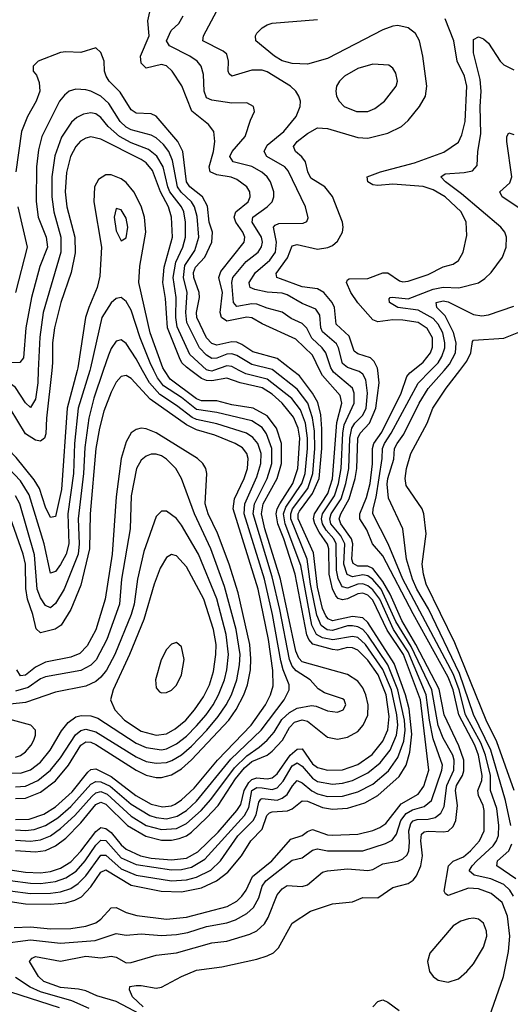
# Model space of a CAD drawing. Header units: inches. Extents: x 1649636 to 1815363, y 506543 to 641975.
# Tile 286 of 656: x 1693207 to 1695156, y 607480 to 611395. Entities that reach past the tile are written whole.
import ezdxf

# ---------------------------------------------------------------- set-up
doc = ezdxf.new("R2010")
doc.units = ezdxf.units.IN
doc.header["$MEASUREMENT"] = 0
doc.layers.add('B6690', color=7, linetype='Continuous')
doc.layers.add('B6691', color=7, linetype='Continuous')

msp = doc.modelspace()

# ---------------------------------------------------------------- linework, layer by layer
at = {"layer": 'B6690', "color": 5}
for points, elevation in [([(1693435.2, 610000), (1693396.1, 609850), (1693373.8, 609526.2), (1693350, 609419.8), (1693330, 609415.2), (1693310, 609456.2), (1693286.1, 609530), (1693265.2, 609565.2), (1693193.9, 609653.9), (1693130, 609720.5), (1693110, 609735.6), (1693070, 609750.6), (1693010, 609749.9), (1692970, 609740.7), (1692890, 609693.7), (1692870, 609698), (1692864.8, 609704.8), (1692831.3, 609771.3), (1692815.5, 609870), (1692780.4, 609990), (1692780.7, 610000)], 620), ([(1693334.8, 610000), (1693313.9, 609810), (1693311.7, 609748.3), (1693306.2, 609730), (1693290, 609718.4), (1693270, 609722.1), (1693230, 609748.3), (1693170, 609848.4), (1693150, 609866.4), (1693110, 609888.1), (1693090, 609892.6), (1693070, 609889.6), (1692950, 609847.3), (1692930, 609849.4), (1692919.9, 609859.9), (1692910, 609876.4), (1692895.6, 609950), (1692880.8, 610000)], 580), ([(1693281.3, 610000), (1693278.8, 609950), (1693270, 609885.6), (1693250, 609852.8), (1693230, 609871.3), (1693190, 609931.9), (1693170, 609947.7), (1693150, 609954.9), (1693114.3, 609954.3), (1693028.1, 609928.1), (1692991.6, 609930), (1692979.9, 609939.9), (1692950.3, 610000)], 560), ([(1693485.7, 610000), (1693439.7, 609850), (1693424.9, 609710), (1693420.9, 609590), (1693397.9, 609430), (1693403, 609310), (1693391.7, 609270), (1693370, 609228.1), (1693350, 609200.2), (1693330, 609194.2), (1693304.3, 609310), (1693245.4, 609505.4), (1693210, 609561.3), (1693117.5, 609657.5)], 640), ([(1693130, 607720.5), (1693250, 607736.3), (1693370, 607723.3), (1693507, 607733), (1693590, 607761.5), (1693630, 607755.2), (1693690, 607759.9), (1693770, 607753.5), (1693830, 607757.4), (1693875, 607765), (1693950, 607788.8), (1694030, 607804.2), (1694064.2, 607815.8), (1694110, 607840.3), (1694135.7, 607864.3), (1694157.6, 607902.4), (1694169.9, 607950), (1694184.7, 607970), (1694290, 608053.3), (1694330, 608062.5), (1694370, 608091.9), (1694390, 608098.2), (1694430, 608089.7), (1694570, 608090.4), (1694660.6, 608119.4), (1694687.1, 608132.9), (1694704.1, 608155.9), (1694721.8, 608210), (1694742.1, 608237.9), (1694767.4, 608252.6), (1694814.4, 608265.6), (1694842.9, 608290), (1694884.7, 608410), (1694886.4, 608430), (1694850, 608534.7), (1694834.8, 608610), (1694822.2, 608710), (1694750, 608881.4), (1694692.4, 608970), (1694638.5, 609090), (1694610, 609128), (1694590, 609143.9), (1694570, 609151.4), (1694550, 609149.6), (1694510, 609134.6), (1694490, 609139.9), (1694485.5, 609145.5), (1694472.4, 609172.4), (1694466, 609206), (1694464.7, 609310), (1694454.7, 609330), (1694424.8, 609364.8), (1694410.1, 609390), (1694406, 609410), (1694410.5, 609430), (1694458.2, 609501.8), (1694474.3, 609550), (1694484.4, 609610), (1694490.6, 609750), (1694496.2, 609783.8), (1694536.3, 609870), (1694536, 609910), (1694529, 609929), (1694453.6, 609993.6), (1694449.4, 610000)], 460), ([(1693170, 608013.8), (1693230, 608005.1), (1693290, 608001.9), (1693330, 608007.6), (1693370, 608021.2), (1693410, 608046.2), (1693450, 608088.9), (1693510, 608167.1), (1693530, 608182.3), (1693550, 608179), (1693570, 608162.3), (1693610, 608113.5), (1693630, 608096.7), (1693686.8, 608070), (1693730, 608061.2), (1693810, 608054), (1693870, 608061.1), (1693914.5, 608085.5), (1693995.3, 608164.7), (1694070.3, 608249.7), (1694085.5, 608274.5), (1694098.4, 608330), (1694118.1, 608361.9), (1694130, 608373.1), (1694150, 608380.1), (1694190, 608375.6), (1694210, 608379.8), (1694230, 608396.4), (1694281.3, 608470), (1694310, 608494.7), (1694330, 608495.8), (1694370, 608436.1), (1694390, 608421.7), (1694430.3, 608410.3), (1694490, 608412.2), (1694550, 608433.7), (1694607, 608473), (1694650, 608525.8), (1694669.6, 608570.4), (1694675.6, 608624.4), (1694663.3, 608710), (1694631, 608790), (1694590, 608847.7), (1694550, 608888.3), (1694530, 608896.9), (1694510, 608898.3), (1694470, 608888.4), (1694450, 608890), (1694371.5, 608911.6), (1694355.9, 608930), (1694348.2, 608948.2), (1694301.1, 609190), (1694257, 609330), (1694233.3, 609390), (1694226.4, 609430), (1694230.1, 609450), (1694240.2, 609470), (1694293, 609550), (1694311.8, 609610), (1694320, 609730), (1694313.1, 609770), (1694294.4, 609814.4), (1694250.1, 609870.1), (1694210, 609905.2), (1694171.1, 609931.1), (1694083.2, 609950), (1694030, 609968.6), (1693970, 609958.8), (1693950, 609959.7), (1693930, 609968.3), (1693887.8, 610000)], 580), ([(1693170, 607972.1), (1693250, 607961.8), (1693290, 607960.5), (1693350, 607967.5), (1693390, 607982.1), (1693431.3, 608008.7), (1693467.6, 608050), (1693510, 608112.1), (1693530, 608132.1), (1693550, 608131.3), (1693610, 608062.4), (1693670, 608035.4), (1693810, 608014.7), (1693850, 608015.5), (1693890, 608024.4), (1693943.1, 608056.9), (1694100.3, 608230), (1694117.5, 608262.5), (1694130, 608329.2), (1694142.3, 608337.7), (1694150, 608341.7), (1694170, 608340.9), (1694210, 608333.8), (1694230, 608341), (1694253.6, 608366.4), (1694290, 608428.4), (1694310, 608439.9), (1694330, 608427), (1694370, 608378.5), (1694390, 608366.2), (1694450, 608355.2), (1694490, 608358.5), (1694530, 608369.8), (1694590, 608399.4), (1694639.8, 608440.2), (1694678.5, 608490), (1694703.7, 608550), (1694709, 608590), (1694706.1, 608630), (1694684.2, 608730), (1694650.4, 608810.4), (1694580.8, 608910), (1694550, 608937.6), (1694530, 608942.3), (1694451.1, 608928.9), (1694410, 608936.9), (1694386, 608950), (1694367.7, 608987.7), (1694324.2, 609224.2), (1694262, 609390), (1694255.5, 609430), (1694264.1, 609455.9), (1694328.5, 609550), (1694341.2, 609590), (1694351.3, 609690), (1694351.1, 609731.1), (1694342.2, 609790), (1694322.9, 609842.9), (1694288.4, 609888.4), (1694190, 609965.2), (1694106.3, 609986.3), (1694079.8, 610000)], 560), ([(1693170, 607930.9), (1693250, 607920.9), (1693330, 607921.2), (1693370, 607926.4), (1693410, 607940.5), (1693440.1, 607959.9), (1693470, 607990.4), (1693530, 608072.3), (1693547, 608073), (1693550, 608073.1), (1693610, 608018.9), (1693670, 607993.5), (1693810, 607970.7), (1693870, 607974.5), (1693910, 607984.9), (1693966.5, 608013.5), (1694005.4, 608050), (1694074.4, 608150), (1694135, 608210), (1694146.5, 608233.5), (1694156.7, 608283.3), (1694165.1, 608294.9), (1694170, 608297.9), (1694230, 608290.8), (1694250, 608298.7), (1694270, 608314.2), (1694291.1, 608348.9), (1694310, 608369.2), (1694330, 608360.9), (1694368.5, 608328.5), (1694390, 608316.4), (1694430, 608306.4), (1694490, 608306.8), (1694550, 608324.1), (1694610, 608355.2), (1694672.1, 608407.9), (1694710, 608460.8), (1694734, 608526), (1694738.8, 608570), (1694735.6, 608610), (1694709, 608730), (1694669.2, 608829.2), (1694590, 608947.2), (1694570, 608969.5), (1694550, 608980.7), (1694530, 608985), (1694510, 608984.3), (1694450, 608965.5), (1694428.6, 608968.6), (1694405.5, 608985.5), (1694387.5, 609027.5), (1694362.6, 609150), (1694349.3, 609250), (1694284.2, 609410), (1694284, 609430), (1694291.6, 609450), (1694351.4, 609530), (1694372, 609590), (1694379.9, 609690), (1694378.8, 609758.8), (1694371.1, 609811.1), (1694352, 609870), (1694310, 609925.5), (1694215.2, 610000)], 540), ([(1693170, 607888.2), (1693230, 607879.6), (1693330, 607877.3), (1693390, 607882.6), (1693426.7, 607893.3), (1693452.5, 607907.5), (1693490, 607946.6), (1693530, 608005.6), (1693550, 608014.6), (1693650, 607953.6), (1693769.2, 607929.2), (1693850, 607927), (1693930, 607943.4), (1693989.4, 607970.6), (1694034.3, 608005.7), (1694088.5, 608070), (1694125.6, 608130), (1694170, 608176.6), (1694189.2, 608230.8), (1694199.6, 608240.4), (1694210, 608245), (1694271, 608249), (1694290, 608257.5), (1694330, 608288.3), (1694350, 608287.8), (1694410, 608261.8), (1694450, 608255.8), (1694510, 608260.2), (1694579, 608281), (1694630, 608309.7), (1694715.1, 608384.9), (1694743, 608430), (1694757.4, 608482.6), (1694765.6, 608554.4), (1694753.9, 608653.9), (1694740.3, 608710), (1694694.7, 608834.7), (1694590, 608997.7), (1694570, 609016.8), (1694530, 609021.8), (1694450, 609004.1), (1694432.4, 609012.4), (1694423.6, 609023.6), (1694410, 609053.4), (1694390, 609137.6), (1694374.6, 609274.6), (1694313, 609410), (1694313.7, 609430), (1694319.2, 609440.8), (1694370.7, 609510), (1694396.5, 609570), (1694407.5, 609690), (1694408.1, 609768.1), (1694403.2, 609823.2), (1694392.2, 609872.2), (1694371.1, 609910), (1694318.7, 609978.6), (1694291.3, 610000)], 520), ([(1693190, 608214.5), (1693244.3, 608215.7), (1693303.7, 608236.3), (1693350, 608264.4), (1693415.6, 608324.4), (1693477.7, 608402.3), (1693490, 608413.4), (1693510, 608416.2), (1693570, 608385.9), (1693669, 608310), (1693730, 608275.2), (1693775, 608265), (1693810, 608269.3), (1693824.3, 608275.7), (1693850, 608292.3), (1693900.6, 608339.4), (1693993.2, 608450), (1694127, 608590), (1694183.6, 608670), (1694203.7, 608710), (1694214.2, 608745.8), (1694213.3, 608806.7), (1694195.1, 608930), (1694154.6, 609130), (1694055.1, 609450), (1694060.9, 609490), (1694099.3, 609570), (1694112.3, 609610), (1694114.9, 609650), (1694109.2, 609670), (1694092, 609692), (1694062.8, 609710), (1693982.8, 609742.8), (1693910, 609764.1), (1693870, 609783.4), (1693725.5, 609885.5), (1693650, 609967.3), (1693630, 609980.2), (1693610, 609976.3), (1693590, 609952.8), (1693570, 609913.8), (1693541.8, 609838.2), (1693524, 609770), (1693510.1, 609690.1), (1693486.8, 609430), (1693484.5, 609290), (1693450, 609146.2), (1693410.4, 609050), (1693372.4, 608987.6), (1693348.8, 608971.2), (1693290, 608956), (1693272.8, 608972.8), (1693259.3, 609030), (1693238.1, 609090), (1693232.3, 609132.3), (1693229.8, 609229.8), (1693220.4, 609270), (1693170, 609417)], 680), ([(1693185, 607785), (1693250, 607787.4), (1693330, 607780.1), (1693410, 607781.6), (1693470, 607790.1), (1693510, 607803.9), (1693530, 607818.7), (1693570, 607863.3), (1693590, 607865.1), (1693630, 607844.4), (1693672.2, 607832.2), (1693790, 607818.4), (1693870, 607825.9), (1694031.3, 607868.7), (1694069.7, 607890.3), (1694090, 607909.6), (1694106.7, 607933.3), (1694131.6, 607988.4), (1694209.6, 608050), (1694284, 608136), (1694329.7, 608150.3), (1694350, 608166.5), (1694370, 608174.9), (1694430, 608154.1), (1694450, 608152.3), (1694550, 608155.8), (1694610, 608170.4), (1694637.8, 608182.2), (1694661.3, 608198.7), (1694722.6, 608277.4), (1694790, 608314.6), (1694812.6, 608347.4), (1694833.1, 608410), (1694799.4, 608690), (1694731.9, 608870), (1694667.1, 608967.2), (1694610, 609086.9), (1694590, 609105.8), (1694570, 609114.6), (1694550, 609111.9), (1694510, 609091.2), (1694490, 609087.3), (1694472.8, 609092.8), (1694463.3, 609103.3), (1694450, 609131.5), (1694436.4, 609190), (1694435.1, 609290), (1694429.7, 609309.7), (1694396.8, 609356.8), (1694379.7, 609390), (1694374.8, 609410), (1694378.3, 609430), (1694431.4, 609510), (1694450.5, 609569.5), (1694466.7, 609793.3), (1694487.3, 609870), (1694480.6, 609900.6), (1694410, 609979.4), (1694399.9, 610000)], 480), ([(1693190, 608173.5), (1693230, 608170.9), (1693265.2, 608174.8), (1693310, 608190.3), (1693358.6, 608221.4), (1693410, 608266.4), (1693490, 608354.7), (1693510, 608365.2), (1693530, 608364.2), (1693567.1, 608347.1), (1693650, 608275.9), (1693724.8, 608230), (1693750, 608221.8), (1693790, 608216.9), (1693832.9, 608227.1), (1693870, 608250.1), (1693910, 608287.7), (1694046.2, 608453.8), (1694166.4, 608570), (1694258.6, 608690), (1694277.4, 608730), (1694277.3, 608750), (1694253.9, 608810), (1694245.3, 608845.3), (1694211.9, 609030), (1694180.4, 609170), (1694099.2, 609430), (1694101.2, 609470), (1694150, 609576.8), (1694165.8, 609630), (1694166, 609670), (1694153, 609710), (1694133.9, 609733.9), (1694108.4, 609750), (1693990, 609787.7), (1693910, 609804.8), (1693892.6, 609812.6), (1693830, 609860.9), (1693763.8, 609903.8), (1693722.8, 609950), (1693695.4, 610000)], 660), ([(1693539, 610000), (1693502.2, 609890), (1693481.8, 609810), (1693465.9, 609694.1), (1693461.2, 609590), (1693439.8, 609410), (1693443.2, 609310), (1693439.6, 609270), (1693383.7, 609130), (1693350, 609073.9), (1693330, 609056.1), (1693310, 609065.7), (1693290, 609096.1), (1693277.3, 609130), (1693266.5, 609266.5), (1693208.1, 609470), (1693190, 609501.5)], 660), ([(1693190, 608132.1), (1693250, 608128.8), (1693290, 608133.4), (1693330, 608149.3), (1693370, 608178.1), (1693426.3, 608230), (1693493.9, 608306.1), (1693510, 608320.3), (1693530, 608325.2), (1693555.4, 608315.4), (1693650, 608227.8), (1693710, 608191), (1693770, 608174.3), (1693830, 608178.8), (1693870, 608198), (1693928.3, 608250), (1693966.5, 608293.5), (1694060.6, 608419.4), (1694110, 608468.2), (1694158.5, 608501.5), (1694190.3, 608530), (1694218.3, 608561.7), (1694248.4, 608611.6), (1694279.5, 608640.5), (1694310, 608657.8), (1694367.2, 608667.2), (1694385.2, 608665.2), (1694430, 608646.2), (1694470, 608641.3), (1694492.8, 608650), (1694502.6, 608670), (1694495.8, 608690), (1694490, 608694.8), (1694417.7, 608717.7), (1694393.4, 608733.4), (1694361.6, 608770), (1694305.6, 608805.6), (1694290, 608824), (1694279.4, 608850), (1694240.4, 609050), (1694210, 609179.9), (1694134.8, 609430), (1694139.9, 609470), (1694190.2, 609570), (1694208.5, 609630), (1694208.8, 609690), (1694188.3, 609748.3), (1694170, 609773), (1694130, 609799.5), (1693990, 609832.9), (1693910, 609844.6), (1693850, 609891.9), (1693778.9, 609938.9), (1693755.3, 609970), (1693740.6, 610000)], 640), ([(1693190, 608090.7), (1693270, 608086.2), (1693310, 608091.7), (1693350, 608109.3), (1693390, 608140.3), (1693450, 608201.5), (1693510, 608273.5), (1693530, 608282.8), (1693550, 608275.1), (1693636, 608190), (1693707.9, 608147.9), (1693770, 608132.9), (1693810, 608132.7), (1693841.4, 608138.6), (1693870, 608149.8), (1693890, 608163.5), (1693950, 608220.5), (1693995.6, 608270), (1694064.2, 608375.8), (1694100.6, 608419.4), (1694130, 608444.6), (1694190, 608469.8), (1694210, 608486.3), (1694251.7, 608530), (1694279.1, 608580.9), (1694299.1, 608600.9), (1694330, 608610.5), (1694350, 608605.1), (1694430, 608541.6), (1694470, 608534.5), (1694510, 608542), (1694550, 608564.8), (1694572.4, 608590), (1694590.8, 608629.2), (1694591.9, 608670), (1694582.2, 608710), (1694570, 608738.3), (1694550, 608764.9), (1694510, 608790.6), (1694330, 608841.6), (1694315.8, 608855.8), (1694303.7, 608883.7), (1694243.4, 609170), (1694181.1, 609370), (1694167.5, 609430), (1694174.2, 609470), (1694230, 609570), (1694247.3, 609630), (1694247.3, 609710), (1694227.5, 609770), (1694190, 609818.9), (1694135.4, 609850), (1694050, 609863.7), (1693990, 609879), (1693930, 609878.7), (1693910, 609886.5), (1693805, 609965), (1693781.9, 610000)], 620), ([(1693708.9, 607428.9), (1693590, 607490.9), (1693513.5, 607513.5), (1693470, 607533.3), (1693440.5, 607540.5), (1693370, 607547.1), (1693303.7, 607570), (1693281.9, 607590), (1693246, 607650), (1693247.2, 607652.8), (1693256.5, 607663.5), (1693270, 607669.3), (1693370, 607651.7), (1693470, 607670.6), (1693530, 607665), (1693570, 607671.3), (1693590, 607667.1), (1693630, 607645.2), (1693650, 607645.4), (1693750, 607674.7), (1693830, 607683.8), (1693970, 607724.1), (1694030, 607730.1), (1694120.9, 607759.1), (1694150, 607772.2), (1694180, 607800), (1694194.9, 607825.1), (1694230, 607914.3), (1694250, 607939.2), (1694270, 607951.7), (1694330, 607948.5), (1694350, 607954.2), (1694410, 608004.8), (1694429.5, 608010), (1694510, 608018.3), (1694590, 608011.5), (1694610, 608015.4), (1694650, 608037.9), (1694710, 608049.2), (1694730, 608057.6), (1694746.2, 608073.8), (1694753.4, 608090), (1694756.3, 608123.7), (1694752.7, 608170), (1694761.1, 608198.9), (1694770, 608209.7), (1694785.7, 608214.3), (1694830, 608215.6), (1694857.5, 608222.5), (1694880.1, 608239.9), (1694893.3, 608266.7), (1694903.6, 608350), (1694931.6, 608410), (1694933.5, 608450), (1694927.4, 608470), (1694890, 608537.6), (1694870, 608588.7), (1694844.8, 608730), (1694762.2, 608902.2), (1694701.9, 609001.9), (1694642.9, 609130), (1694610, 609169.1), (1694590, 609183.8), (1694570, 609186.9), (1694530, 609179.5), (1694508.2, 609188.2), (1694495, 609230), (1694498.4, 609310), (1694482.8, 609342.8), (1694443.4, 609390), (1694439.1, 609410), (1694445, 609430), (1694484.5, 609490), (1694503.2, 609550), (1694514.6, 609610), (1694518.8, 609730), (1694527.1, 609770), (1694539.2, 609790), (1694570, 609821.8), (1694583.3, 609850), (1694589.2, 609910), (1694582.4, 609962.4), (1694570, 609984.9), (1694556.1, 609996.1), (1694544.3, 610000)], 440), ([(1693697.8, 607470), (1693655.5, 607510), (1693643, 607537), (1693645.2, 607550), (1693670, 607554.5), (1693690, 607555.1), (1693750, 607544.3), (1693770, 607547.3), (1693849.7, 607590), (1693910, 607615.8), (1694010, 607628.8), (1694150, 607659.2), (1694190, 607672.1), (1694215.1, 607684.9), (1694235.7, 607704.3), (1694290, 607802.4), (1694362, 607850), (1694450, 607879.8), (1694530, 607887.1), (1694570, 607904.6), (1694630, 607902.6), (1694690, 607944.6), (1694750, 607959.8), (1694770, 607973.5), (1694783.4, 607990), (1694800.5, 608030), (1694807.5, 608070), (1694801.5, 608130), (1694803.9, 608156.1), (1694814.8, 608165.2), (1694830, 608167.8), (1694890, 608165.1), (1694910, 608168.6), (1694930, 608186.4), (1694939.8, 608210), (1694946.5, 608270), (1694938.9, 608330), (1694942.8, 608350), (1694966.7, 608390), (1694972, 608408), (1694971.3, 608450), (1694952.1, 608507.9), (1694893.7, 608630), (1694873.2, 608733.2), (1694781.7, 608910), (1694726, 609006), (1694679.2, 609110), (1694650, 609160.7), (1694610, 609212.2), (1694590, 609221.3), (1694550, 609221.2), (1694532.2, 609232.2), (1694526.8, 609250), (1694530.4, 609310), (1694525.4, 609330), (1694483.2, 609390), (1694477.1, 609410), (1694483.3, 609430), (1694515.8, 609490), (1694540.5, 609570), (1694546.8, 609610), (1694550.9, 609730), (1694559.7, 609750), (1694596.4, 609790), (1694622.1, 609850), (1694635.3, 609950), (1694629.5, 610000)], 420), ([(1693976.9, 610000), (1693970, 609997.7), (1693958.4, 610000)], 560), ([(1695072.6, 607427.4), (1695129.1, 607590.9), (1695149.7, 607690.3), (1695154.4, 607750), (1695145.4, 607830), (1695124.2, 607884.2), (1695080.9, 607920.9), (1695030, 607939.3), (1694990, 607941.3), (1694910, 607912.2), (1694899.2, 607919.3), (1694893.7, 607930), (1694911.1, 608030), (1694930, 608048.5), (1694970, 608066), (1694998.6, 608090), (1695034.3, 608130), (1695053.1, 608170), (1695052.5, 608250), (1695049.2, 608270), (1695030.2, 608310), (1695028, 608330), (1695043, 608370), (1695045, 608390), (1695030.3, 608470), (1695014.9, 608510), (1694951.3, 608630), (1694929, 608730), (1694910, 608780.5), (1694770, 609032.7), (1694650, 609263.2), (1694609.4, 609310), (1694586.3, 609366.2), (1694558.6, 609410), (1694558.2, 609430), (1694585.6, 609494.4), (1694600, 609550), (1694608.7, 609628.7), (1694608.8, 609690), (1694614.5, 609710), (1694645.6, 609754.4), (1694722.5, 609910), (1694744.7, 609975.3), (1694756.6, 609990), (1694769.2, 610000)], 380), ([(1695169, 607909), (1695154, 607934), (1695130, 607955.9), (1695078.6, 607978.6), (1695013.3, 607993.3), (1694993.4, 608010), (1695004.4, 608030), (1695023, 608050), (1695087.7, 608110), (1695102.1, 608130), (1695109.2, 608150.8), (1695110.7, 608190), (1695102.3, 608257.7), (1695078.2, 608330), (1695077.2, 608390), (1695058, 608470), (1695038.8, 608518.9), (1694978.9, 608630), (1694952.9, 608730), (1694930.9, 608790.9), (1694729.3, 609170), (1694670.8, 609310.8), (1694610.7, 609430), (1694611.5, 609450), (1694623.8, 609496.2), (1694647, 609650), (1694648.5, 609690), (1694656.2, 609710), (1694683, 609750), (1694790.8, 609949.2), (1694839.6, 610000)], 360), ([(1695159, 608190), (1695137.5, 608290), (1695079.2, 608490), (1695010, 608632.5), (1694955, 608795), (1694831.8, 609051.8), (1694785.3, 609130), (1694767.6, 609170), (1694743.4, 609250), (1694729.9, 609370), (1694672.5, 609492.5), (1694667.6, 609547.6), (1694670.2, 609570), (1694693.5, 609646.5), (1694696.1, 609690), (1694706.4, 609710), (1694732.9, 609747.1), (1694794.9, 609870), (1694830, 609928.4), (1694893.2, 610000)], 340), ([(1695172.3, 608330), (1695102.8, 608522.8), (1695060.6, 608610), (1694936.4, 608916.4), (1694822.3, 609150), (1694811.1, 609190), (1694806.2, 609230), (1694821.5, 609350), (1694812.2, 609430), (1694805.9, 609450), (1694743.1, 609543.1), (1694738.5, 609570), (1694744, 609610), (1694760.9, 609670), (1694826.1, 609790), (1694848, 609850), (1694902.1, 609930), (1694955.8, 610000)], 320), ([(1693190, 608297.7), (1693230, 608299), (1693290, 608323.8), (1693350, 608368.6), (1693401.3, 608430), (1693449.5, 608510.5), (1693470, 608523.3), (1693490, 608521.9), (1693510, 608512.2), (1693670, 608410.8), (1693710, 608390.3), (1693750, 608381.1), (1693770, 608381.7), (1693810, 608392.6), (1693850, 608416.3), (1693890, 608451.5), (1694038.3, 608610), (1694067.9, 608652.1), (1694097.9, 608710), (1694112.4, 608750), (1694123.8, 608810), (1694126.1, 608853.9), (1694121.6, 608910), (1694075.2, 609115.2), (1694039, 609230), (1693992.7, 609352.7), (1693956.6, 609430), (1693944.5, 609470), (1693950.5, 609590), (1693946.5, 609610), (1693935.4, 609630), (1693913.6, 609650), (1693750, 609752.5), (1693710, 609768.2), (1693690, 609770.4), (1693670, 609765.4), (1693650, 609752.5), (1693630, 609716.1), (1693610.3, 609649.7), (1693590, 609498), (1693575.1, 609270), (1693547.2, 609090), (1693510, 608969.2), (1693475.2, 608904.8), (1693445.7, 608874.3), (1693410, 608859.4), (1693310, 608840.2), (1693270, 608820.7), (1693230, 608788.7), (1693210, 608785.3), (1693196.4, 608810)], 720), ([(1693190, 608344.1), (1693230, 608347), (1693279.9, 608370), (1693329.9, 608410), (1693370, 608459.5), (1693428.5, 608551.5), (1693450, 608568.4), (1693470, 608573.3), (1693510, 608562.7), (1693670, 608464.1), (1693710, 608444.8), (1693750, 608437.9), (1693790, 608441), (1693811.6, 608448.4), (1693850, 608472.2), (1693890, 608506.7), (1693950.7, 608570), (1693996, 608624), (1694027.1, 608670), (1694048.2, 608710), (1694070, 608770), (1694081.1, 608830), (1694083.1, 608870), (1694067.8, 608970), (1694021.1, 609141.1), (1693967, 609290), (1693901.5, 609430), (1693850.3, 609570.3), (1693827.4, 609610), (1693790, 609646.6), (1693770, 609659.9), (1693750, 609666.8), (1693730, 609667.3), (1693710, 609659.5), (1693690, 609643.4), (1693671.6, 609610), (1693650, 609500.9), (1693645.9, 609370), (1693612.1, 609170), (1693603.4, 609070), (1693553, 608930), (1693511.2, 608848.8), (1693490, 608828), (1693450, 608806.7), (1693310, 608781.7), (1693290, 608773.7), (1693240.8, 608739.2), (1693190, 608724.1)], 740), ([(1693110, 608400.2), (1693210, 608398.3), (1693250, 608412.1), (1693290, 608442.5), (1693328.1, 608490), (1693373.6, 608566.4), (1693399.5, 608600.5), (1693430, 608623), (1693451.5, 608628.5), (1693490, 608626.8), (1693517.8, 608617.8), (1693670, 608518), (1693710, 608500.1), (1693770, 608492), (1693790, 608495.4), (1693830, 608514.8), (1693870, 608545.8), (1693910, 608586.3), (1693948.2, 608630), (1693975.5, 608670), (1693997, 608710), (1694020.3, 608770), (1694030.2, 608810), (1694036.7, 608870), (1694027.7, 608950), (1693990, 609091.9), (1693918, 609270), (1693850, 609384.7), (1693830, 609410.6), (1693790, 609440.3), (1693770, 609440.4), (1693750, 609419.7), (1693700.1, 609280.1), (1693675.6, 609170), (1693661.7, 609070), (1693650, 609030), (1693585.1, 608870), (1693551.5, 608808.5), (1693530, 608780.6), (1693510, 608763.4), (1693470, 608744.9), (1693350, 608720.1), (1693230, 608679.9), (1693170, 608673)], 760), ([(1693190, 608462.4), (1693210, 608469.2), (1693230, 608483.9), (1693252.4, 608510), (1693263, 608530), (1693269.8, 608550), (1693269.8, 608570), (1693251.6, 608590), (1693110, 608627.8)], 780), ([(1695178.9, 607978.9), (1695102.5, 608030), (1695105.2, 608050), (1695150.4, 608089.6), (1695162.3, 608117.7)], 340), ([(1693483, 607463), (1693413.8, 607493.8), (1693289.7, 607529.7), (1693248.2, 607548.2), (1693190, 607586.7)], 460), ([(1693365.7, 607465.7), (1693172.2, 607527.8)], 480), ([(1694609.6, 607470), (1694630, 607490.4), (1694650, 607496.9), (1694670, 607488), (1694714.7, 607454.7)], 380)]:
    msp.add_lwpolyline(points, dxfattribs=dict(at, elevation=elevation))
for points, elevation in [([(1693810, 609268.7), (1693790, 609255.6), (1693765.8, 609214.2), (1693741.8, 609150), (1693700.6, 609010), (1693643, 608870), (1693578.2, 608730), (1693567.5, 608690), (1693584.6, 608650), (1693623.6, 608610), (1693690, 608565.1), (1693750, 608549.8), (1693790, 608555.3), (1693825.1, 608574.9), (1693867.7, 608610), (1693902, 608650), (1693937.8, 608702.2), (1693960.9, 608750), (1693976.8, 608803.2), (1693986.9, 608870), (1693987.4, 608910), (1693977.2, 608970), (1693938.6, 609090), (1693870, 609219.1), (1693830, 609262.5)], 780), ([(1693830, 608918.7), (1693810, 608911.6), (1693790, 608889.8), (1693768.8, 608848.8), (1693746.4, 608770), (1693750, 608738), (1693762.4, 608722.4), (1693770, 608717.6), (1693790, 608719.8), (1693810, 608728.8), (1693830, 608748.5), (1693849.9, 608790), (1693860.7, 608850), (1693850, 608901.3)], 820), ([(1695010, 607822.2), (1694990, 607819.9), (1694959.2, 607810), (1694930, 607791.8), (1694836.9, 607683.1), (1694827.3, 607650), (1694835.5, 607610), (1694850.2, 607590), (1694870, 607575.9), (1694910, 607567.2), (1694950, 607580.6), (1694983.9, 607610), (1695010, 607641), (1695050, 607706.6), (1695063, 607750), (1695062.4, 607770), (1695050, 607801.9), (1695030, 607818)], 420)]:
    msp.add_lwpolyline(points, close=True, dxfattribs=dict(at, elevation=elevation))
at = {"layer": 'B6691', "color": 5}
for points, elevation in [([(1694399.9, 610000), (1694370, 610061.1), (1694304.2, 610124.2), (1694170, 610185.5), (1694130, 610209.6), (1694110, 610212.1), (1694030, 610196.3), (1694009.4, 610210), (1694003.4, 610230), (1694012.7, 610310), (1693998.6, 610370), (1694006.4, 610393.6), (1694098.7, 610510), (1694101.1, 610530), (1694093.6, 610550), (1694065.5, 610590), (1694059.1, 610610), (1694065.5, 610630), (1694114.8, 610670), (1694122.4, 610690), (1694121.2, 610710), (1694110, 610730.5), (1694070, 610759.5), (1694047.8, 610767.8), (1693990, 610777.3), (1693963.5, 610790), (1693959.6, 610810), (1693977.1, 610870), (1693983.1, 610910), (1693977.9, 610950), (1693957.6, 610977.6), (1693891.4, 611031.4), (1693851.5, 611131.5), (1693813.6, 611190), (1693790, 611210.4), (1693770, 611216.3), (1693710, 611201.6), (1693690, 611222.2), (1693687.8, 611250), (1693721.8, 611330), (1693716.7, 611390), (1693729.9, 611450)], 480), ([(1694544.3, 610000), (1694510, 610011.4), (1694490, 610028.1), (1694474.2, 610090), (1694465.4, 610105.4), (1694410, 610153), (1694403, 610170), (1694399.1, 610219.1), (1694383.3, 610243.3), (1694330, 610266.4), (1694270, 610300.7), (1694250, 610307.7), (1694190, 610311.1), (1694141.7, 610321.7), (1694122.9, 610330), (1694120.6, 610340.6), (1694119.4, 610350), (1694144.5, 610390), (1694201.4, 610438.6), (1694223.4, 610470), (1694227.4, 610510), (1694215.6, 610570), (1694222, 610578), (1694236.2, 610583.8), (1694333.9, 610586.1), (1694347.6, 610592.4), (1694353.4, 610606.6), (1694342.2, 610650), (1694273.8, 610793.8), (1694260.6, 610810), (1694189.3, 610850), (1694178, 610870), (1694190, 610895.4), (1694256.2, 610950), (1694305.5, 611010), (1694321.7, 611050), (1694322.6, 611070), (1694316.8, 611090), (1694304.4, 611110), (1694283.5, 611130), (1694190, 611186.7), (1694170, 611194.4), (1694130, 611194.3), (1694049.6, 611170), (1694039.1, 611179.1), (1694035.4, 611190), (1694037, 611230), (1694030, 611256.8), (1694015.5, 611270), (1693934.2, 611310), (1693937.8, 611330), (1693989.9, 611430.1)], 440), ([(1694449.4, 610000), (1694442.7, 610010), (1694423.3, 610070), (1694408.9, 610090), (1694367.7, 610127.7), (1694347.8, 610167.8), (1694330, 610186.2), (1694286.1, 610206.1), (1694250, 610231.8), (1694190, 610247.8), (1694150, 610263.8), (1694130, 610265.2), (1694070, 610254.6), (1694056.6, 610270), (1694050.5, 610350), (1694054.4, 610370), (1694106.8, 610433.2), (1694155, 610470), (1694168.3, 610491.7), (1694171.8, 610510), (1694168.4, 610530), (1694131.3, 610590), (1694133.5, 610610), (1694189.9, 610650), (1694210.3, 610669.7), (1694216.9, 610690), (1694216.9, 610710), (1694203.9, 610750), (1694190.4, 610770), (1694168.9, 610788.9), (1694130, 610810.9), (1694055.3, 610830), (1694042.2, 610850), (1694050.9, 610870), (1694103.6, 610930), (1694124.6, 610995.4), (1694140.5, 611030), (1694135.6, 611050), (1694110, 611064.2), (1694050, 611062.3), (1693970, 611075), (1693950, 611083.7), (1693939.7, 611110), (1693936.9, 611176.9), (1693928.5, 611210), (1693912.8, 611230), (1693882.9, 611250), (1693802.9, 611290), (1693791, 611310), (1693809, 611351), (1693840, 611380), (1693856.1, 611410)], 460), ([(1694629.5, 610000), (1694628.5, 610008.5), (1694615.3, 610035.3), (1694600.5, 610050), (1694550, 610066.1), (1694536.7, 610076.7), (1694515.8, 610135.8), (1694464.1, 610184.1), (1694458.3, 610250), (1694449.3, 610270), (1694415.1, 610310), (1694390, 610324.3), (1694330, 610332), (1694243.6, 610363.6), (1694228.2, 610370), (1694225.6, 610385.6), (1694271.8, 610448.2), (1694290, 610495.3), (1694310, 610500.3), (1694390, 610482.5), (1694431.7, 610488.3), (1694450, 610497.1), (1694470, 610514.5), (1694489.9, 610550), (1694492.8, 610570), (1694489.2, 610590), (1694450, 610691.1), (1694419.9, 610730), (1694364.5, 610764.5), (1694352.3, 610790), (1694343, 610830), (1694328.8, 610848.8), (1694302.6, 610870), (1694295.3, 610890), (1694309.9, 610910), (1694350, 610942.6), (1694390, 610964.5), (1694430, 610962.4), (1694550, 610926.1), (1694590, 610923.9), (1694670, 610943.3), (1694724.6, 610970), (1694750, 610993.9), (1694795.5, 611050), (1694819.3, 611090), (1694824.9, 611130), (1694809.1, 611250), (1694795.7, 611310), (1694779.2, 611339.2), (1694750, 611362.2), (1694710, 611371.4), (1694690, 611369.4), (1694650, 611354.4), (1694430, 611240.3), (1694350, 611217.2), (1694290, 611219.7), (1694250, 611230.9), (1694219.2, 611250), (1694145.7, 611310), (1694143.5, 611330), (1694150, 611340.4), (1694170, 611361.5), (1694190, 611373.6), (1694210, 611380.8), (1694390, 611395.5)], 420), ([(1694769.2, 610000), (1694810, 610032.5), (1694839.9, 610070), (1694847.5, 610092.5), (1694846.7, 610130), (1694826.2, 610166.2), (1694790, 610190.2), (1694730, 610200), (1694690, 610200.7), (1694630, 610193.4), (1694610, 610200.7), (1694550, 610269.4), (1694522.8, 610310), (1694505.6, 610350), (1694510, 610360.8), (1694516.2, 610363.8), (1694590, 610365.8), (1694650, 610387.9), (1694670, 610388.1), (1694715.8, 610355.8), (1694730, 610351.6), (1694750, 610354.3), (1694830, 610381.8), (1694890, 610411.8), (1694930, 610422.1), (1694950, 610436.6), (1694969.2, 610470.8), (1694984.1, 610535.9), (1694981.3, 610590), (1694961, 610630), (1694897, 610690), (1694850, 610717.5), (1694810, 610730.7), (1694690, 610740.4), (1694630, 610735), (1694610, 610738.1), (1694589.9, 610750), (1694587.6, 610770), (1694640.5, 610790), (1694775.1, 610824.9), (1694892.6, 610867.4), (1694950, 610907.9), (1694963.9, 610936.1), (1694976.4, 610990), (1694983, 611130), (1694974.5, 611170), (1694945.9, 611230), (1694932.3, 611310), (1694897.9, 611397.9)], 380), ([(1694839.6, 610000), (1694869.2, 610030.8), (1694884.7, 610055.3), (1694895.8, 610090), (1694896.5, 610110), (1694888.3, 610150), (1694870, 610184.4), (1694850, 610206.2), (1694790, 610239), (1694709.8, 610250), (1694676, 610270), (1694675.1, 610284.9), (1694679, 610290), (1694688.9, 610291.1), (1694750, 610284.7), (1694850, 610323.1), (1694890, 610330.8), (1694951.8, 610328.2), (1695030, 610348.7), (1695055, 610365), (1695080.9, 610390), (1695124.7, 610450), (1695140.5, 610490), (1695141.1, 610530), (1695134.3, 610550), (1695119.1, 610570), (1694962.1, 610702.1), (1694898.5, 610750), (1694880.7, 610770), (1694897.9, 610782.1), (1694973.3, 610786.7), (1695006.6, 610793.4), (1695024.8, 610815.2), (1695027.5, 610870), (1695039.2, 610940.8), (1695037.1, 611050), (1695040.7, 611110), (1695036.4, 611156.4), (1695010, 611262.7), (1695010, 611316), (1695030, 611326.4), (1695050, 611318.7), (1695070, 611301.1), (1695115.5, 611230), (1695130, 611215.5), (1695170, 611195.6)], 360), ([(1694291.3, 610000), (1694230, 610047.7), (1694133.5, 610073.5), (1694090, 610103.2), (1694070, 610111.7), (1694050, 610113.3), (1693990, 610100.8), (1693970, 610107.5), (1693949.8, 610129.8), (1693911.4, 610210), (1693910, 610230), (1693921.6, 610290), (1693920.4, 610310), (1693899.6, 610370), (1693897.8, 610390), (1693905.7, 610410), (1693942.3, 610450), (1693970.2, 610510), (1693973.8, 610550), (1693960, 610590), (1693953.5, 610653.5), (1693933, 610690), (1693882.6, 610730), (1693869.3, 610749.3), (1693855.8, 610870), (1693835.4, 610910), (1693750, 611011), (1693730, 611020.4), (1693670, 611022.4), (1693650, 611036.4), (1693606.5, 611106.5), (1693563.1, 611150), (1693550.3, 611170), (1693543.9, 611190), (1693542.7, 611230), (1693530, 611263.5), (1693510, 611283), (1693450, 611264.1), (1693390, 611267.2), (1693370, 611264.1), (1693281.3, 611230), (1693260.3, 611210), (1693261.1, 611190), (1693273.5, 611173.5), (1693285.2, 611145.2), (1693286.7, 611110), (1693273.2, 611070), (1693238.9, 611010), (1693214.9, 610950), (1693191.5, 610790)], 520), ([(1694215.2, 610000), (1694210, 610004.1), (1694130, 610023.5), (1694070, 610059.7), (1694050, 610066), (1694030, 610064.3), (1693990, 610048.8), (1693970, 610047.9), (1693950, 610061.2), (1693921.2, 610090), (1693870.9, 610190), (1693867.2, 610230), (1693872.4, 610310), (1693857.4, 610370), (1693863, 610417), (1693902.6, 610477.4), (1693919.1, 610530), (1693911.7, 610611.7), (1693901.8, 610650), (1693889.9, 610670), (1693848.7, 610708.7), (1693834.3, 610730), (1693814.7, 610834.7), (1693799.4, 610870), (1693778.1, 610898.1), (1693750, 610924.2), (1693730, 610935.9), (1693650, 610956.3), (1693630, 610966.9), (1693606.9, 610990), (1693561.9, 611061.9), (1693530, 611089.9), (1693490, 611110.8), (1693470, 611116), (1693430, 611118.3), (1693403.8, 611110), (1693385.1, 611094.9), (1693365.8, 611070), (1693295.5, 610930), (1693282.4, 610877.6), (1693273.6, 610810), (1693272.1, 610672.1), (1693280.6, 610610), (1693312.1, 610530), (1693318, 610490), (1693287.4, 610412.6), (1693253.5, 610290), (1693231.4, 610170), (1693221.8, 610050), (1693208.1, 610031.9), (1693150, 610029.9)], 540), ([(1693958.4, 610000), (1693950, 610001.7), (1693883, 610063), (1693832.9, 610172.9), (1693828.2, 610210), (1693829.1, 610290), (1693817.4, 610370), (1693827.3, 610430), (1693855.5, 610490), (1693865.5, 610530), (1693866.5, 610590), (1693859, 610630), (1693849.7, 610650), (1693803.6, 610710), (1693795.3, 610730), (1693777.7, 610810), (1693752.3, 610852.3), (1693718.7, 610878.7), (1693650, 610905.2), (1693604.2, 610930), (1693558.9, 610970), (1693530, 611005.6), (1693510, 611020.4), (1693490, 611024.3), (1693460.5, 611019.5), (1693434.2, 611005.8), (1693413.4, 610986.6), (1693372.9, 610927.1), (1693347.1, 610852.9), (1693335, 610770), (1693334.6, 610690), (1693342.8, 610630), (1693370.9, 610530), (1693371.2, 610470), (1693300.6, 610230), (1693287.9, 610132.1), (1693281.3, 610000)], 560), ([(1693887.8, 610000), (1693870, 610013.4), (1693851.9, 610030), (1693841.5, 610050), (1693794.1, 610170), (1693786.3, 610286.3), (1693775.8, 610350), (1693781.4, 610410), (1693814, 610530), (1693810.7, 610610), (1693797.8, 610650), (1693766, 610710), (1693735.1, 610795.1), (1693710, 610825.9), (1693690, 610839.1), (1693530, 610920.1), (1693490, 610928.3), (1693470, 610923.7), (1693449, 610911), (1693430, 610889.9), (1693409.7, 610850), (1693393.7, 610786.3), (1693388.2, 610710), (1693394.9, 610650), (1693425.9, 610530), (1693427.5, 610467.5), (1693412.4, 610390), (1693371.2, 610270), (1693346.1, 610170), (1693338.1, 610110), (1693338.1, 610030), (1693334.8, 610000)], 580), ([(1695230, 610620.6), (1695123.9, 610690), (1695115.3, 610710), (1695153.9, 610746.1), (1695162.8, 610770), (1695143.1, 610910), (1695143.1, 610930), (1695150, 610944.9), (1695170, 610938.3)], 340), ([(1693781.9, 610000), (1693775.4, 610010), (1693725.3, 610150), (1693680.6, 610350), (1693685, 610415), (1693708.5, 610550), (1693703.6, 610610), (1693690, 610653.7), (1693660.7, 610710), (1693630, 610746.7), (1693610, 610761.3), (1693570, 610778.1), (1693550, 610777.5), (1693520.6, 610759.4), (1693504.2, 610730), (1693501.4, 610670), (1693532.7, 610490), (1693525.2, 610374.8), (1693515.6, 610330), (1693481.4, 610250), (1693469.2, 610210), (1693437.8, 610010), (1693435.2, 610000)], 620), ([(1693200.5, 610650), (1693237.5, 610490), (1693190, 610309.8)], 520), ([(1693740.6, 610000), (1693725.8, 610030), (1693686.5, 610130), (1693650, 610239.8), (1693630, 610274.4), (1693610, 610289.8), (1693590, 610285.8), (1693570, 610269.1), (1693534.2, 610210), (1693488.8, 610010), (1693485.7, 610000)], 640), ([(1694893.2, 610000), (1694915.1, 610024.9), (1694938.1, 610070), (1694941.2, 610110), (1694930.3, 610150.3), (1694897.5, 610217.5), (1694864.4, 610250), (1694862.1, 610270), (1694890, 610276.4), (1694910, 610272.3), (1695010, 610221.7), (1695043.5, 610216.5), (1695070, 610220.5), (1695170, 610255.1)], 340), ([(1694955.8, 610000), (1694983.7, 610036.3), (1695000.2, 610070), (1695005.6, 610114.4), (1695010, 610120.3), (1695130, 610128.3), (1695190, 610152.1)], 320), ([(1693695.4, 610000), (1693670, 610046.2), (1693630, 610107), (1693610, 610122), (1693590, 610116.5), (1693570, 610087.1), (1693559.4, 610060.6), (1693539, 610000)], 660), ([(1694079.8, 610000), (1694050, 610015.4), (1694030, 610017.9), (1693976.9, 610000)], 560)]:
    msp.add_lwpolyline(points, dxfattribs=dict(at, elevation=elevation))
for points, elevation in [([(1694610, 611217.7), (1694550, 611200.2), (1694497.6, 611170), (1694477.8, 611150), (1694466.4, 611130), (1694463.2, 611110), (1694466.2, 611090), (1694476.2, 611070), (1694496.1, 611050), (1694544.9, 611030), (1694590, 611029.5), (1694618, 611042), (1694656.4, 611070), (1694703.1, 611130), (1694708.5, 611150), (1694701.8, 611181.8), (1694690, 611201.6), (1694673.2, 611213.2)], 440), ([(1693590, 610643.6), (1693582.4, 610610), (1693590, 610554.9), (1693610, 610515.3), (1693630, 610527), (1693637.3, 610570), (1693630, 610606), (1693610, 610638)], 640)]:
    msp.add_lwpolyline(points, close=True, dxfattribs=dict(at, elevation=elevation))

doc.saveas('drawing.dxf')
